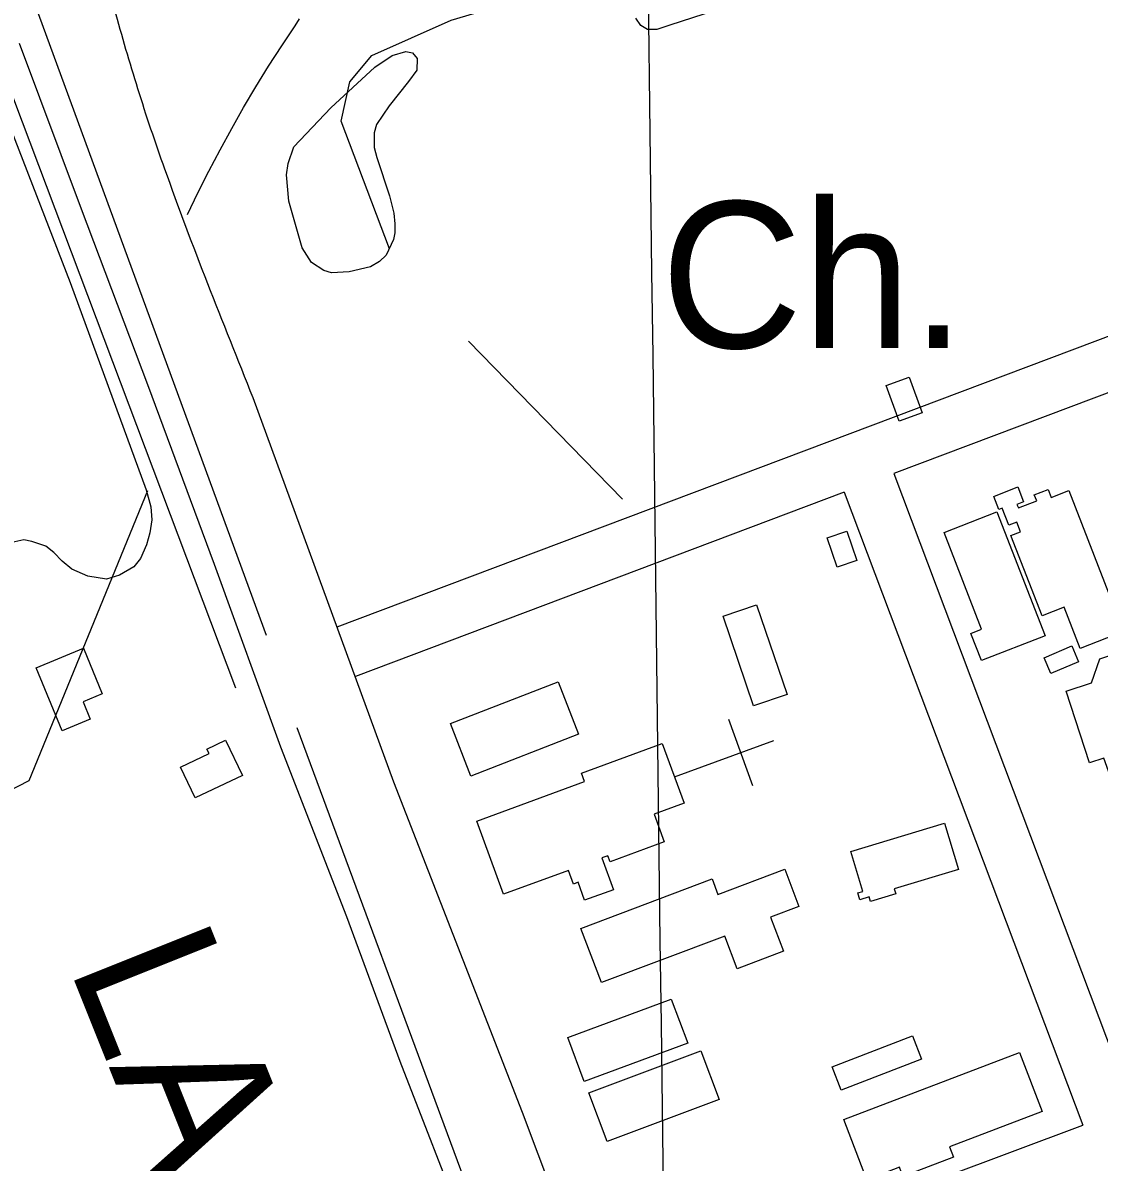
# Model space of a CAD drawing. Extents: x 3715084 to 3753216, y 488173 to 513963.
# Drawn here: x 3734627 to 3735237, y 510563 to 511209 of the extents above; entities that cross this region are included whole.
import ezdxf

# ---------------------------------------------------------------- set-up
doc = ezdxf.new("R2010")
doc.units = 0
for name, color, linetype in [('V-BLDG-OTLN', 7, 'Continuous'), ('V-DTCH-CNTR', 7, 'Continuous'), ('V-GRID-MAJR', 7, 'Continuous'), ('V-RAIL-IDEN', 7, 'Continuous'), ('V-RAIL-TRAK', 7, 'Continuous'), ('V-ROAD-CNTR', 7, 'Continuous'), ('V-SITE-OTLN', 7, 'Continuous'), ('V-SITE-OTLN-IDEN', 7, 'Continuous'), ('V-SITE-VEGE', 7, 'Continuous'), ('V-TOPO-SHOR', 7, 'Continuous')]:
    doc.layers.add(name, color=color, linetype=linetype)

msp = doc.modelspace()

# ---------------------------------------------------------------- linework, layer by layer
at = {"layer": 'V-BLDG-OTLN'}
for points in [[(3735129.1040000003, 511007.677), (3735136.378, 510987.507), (3735123.376, 510982.819), (3735116.105, 511002.992)], [(3735219.486, 510943.436), (3735250.554, 510863.465), (3735226.0300000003, 510853.938), (3735216.973, 510877.246), (3735204.3880000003, 510872.36), (3735186.71, 510917.86600000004), (3735192.188, 510919.996), (3735190.048, 510925.503), (3735185.557, 510923.759), (3735181.789, 510933.458), (3735179.8510000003, 510932.704), (3735176.964, 510940.134), (3735190.609, 510945.43700000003), (3735193.882, 510937.015), (3735190.169, 510935.57300000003), (3735190.949, 510933.566), (3735201.349, 510937.607), (3735200.006, 510941.07), (3735207.778, 510944.08900000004), (3735209.535, 510939.569)], [(3735178.8370000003, 510931.35500000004), (3735206.127, 510861.069), (3735170.092, 510847.081), (3735164.11, 510862.49100000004), (3735170.127, 510864.825), (3735148.824, 510919.704)], [(3735093.6780000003, 510920.35500000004), (3735099.328, 510903.778), (3735088.289, 510900.016), (3735082.6410000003, 510916.593)], [(3735040.798, 510821.32800000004), (3735023.5810000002, 510872.161), (3735042.633, 510878.614), (3735059.8510000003, 510827.781)], [(3735231.19, 510789.148), (3735218.005, 510829.805), (3735232.358, 510834.458), (3735237.187, 510848.128), (3735296.3740000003, 510867.506), (3735313.3540000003, 510818.545), (3735302.846, 510815.319), (3735310.645, 510790.983), (3735296.815, 510786.131), (3735287.642, 510811.30700000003), (3735266.627, 510803.977), (3735270.67, 510793.919), (3735281.0100000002, 510797.374), (3735286.042, 510784.288), (3735274.43, 510780.79600000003), (3735276.7090000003, 510775.885), (3735248.379, 510766.38800000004), (3735239.321, 510791.78500000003)], [(3734634.278, 510842.947), (3734661.1010000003, 510854.026), (3734671.759, 510828.22500000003), (3734660.9080000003, 510823.742), (3734664.97, 510813.90400000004), (3734649.001, 510807.30700000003)], [(3735205.5, 510848.63800000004), (3735221.2600000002, 510855.396), (3735225.11, 510846.42), (3735209.3510000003, 510839.659)], [(3734869.059, 510811.338), (3734930.1410000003, 510835.08400000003), (3734941.685, 510805.384), (3734880.606, 510781.642)], [(3734751.1780000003, 510781.916), (3734724.345, 510769.184), (3734716.073, 510786.61), (3734732.3200000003, 510794.319), (3734731.106, 510796.88300000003), (3734741.694, 510801.907)], [(3734884.036, 510756.113), (3734945.1070000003, 510778.484), (3734943.356, 510783.266), (3734989.129, 510800.031), (3735001.4930000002, 510766.278), (3734984.464, 510760.041), (3734990.227, 510744.30700000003), (3734959.546, 510733.071), (3734958.313, 510736.44200000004), (3734954.866, 510735.181), (3734961.4590000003, 510717.185), (3734945.1240000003, 510711.205), (3734941.392, 510721.39400000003), (3734938.765, 510720.431), (3734935.932, 510728.164), (3734899.201, 510714.713)], [(3735096.0530000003, 510738.775), (3735149.082, 510754.874), (3735157.012, 510728.756), (3735120.603, 510717.70300000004), (3735121.455, 510714.893), (3735107.186, 510710.56200000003), (3735106.4020000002, 510713.148), (3735101.159, 510711.555), (3735099.9960000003, 510715.391), (3735102.887, 510716.272)], [(3734943.049, 510695.29600000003), (3735017.39, 510723.341), (3735020.705, 510714.55700000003), (3735058.642, 510728.871), (3735066.6070000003, 510707.756), (3735050.543, 510701.69800000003), (3735057.864, 510682.289), (3735031.644, 510672.397), (3735024.648, 510690.94), (3734954.6550000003, 510664.53500000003)], [(3734935.6580000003, 510633.36600000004), (3734994.2430000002, 510655.202), (3735003.543, 510630.25800000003), (3734944.954, 510608.42600000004)], [(3735085.416, 510616.813), (3735131.017, 510634.35000000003), (3735136.073, 510621.197), (3735090.472, 510603.662)], [(3734947.524, 510602.139), (3735011.086, 510625.865), (3735021.383, 510598.27400000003), (3734957.823, 510574.55)], [(3735092.06, 510587.006), (3735191.5530000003, 510625.039), (3735204.356, 510591.548), (3735151.886, 510571.49), (3735154.128, 510565.621), (3735125.534, 510554.691), (3735123.554, 510559.876), (3735105.122, 510552.831)]]:
    msp.add_lwpolyline(points, close=True, dxfattribs=at)
at = {"layer": 'V-DTCH-CNTR'}
msp.add_lwpolyline([(3734720.004, 511099.878), (3734725.971, 511112.205), (3734732.148, 511124.43), (3734738.5300000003, 511136.55), (3734745.114, 511148.55700000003), (3734751.899, 511160.452), (3734758.8850000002, 511172.232), (3734766.0670000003, 511183.891), (3734773.446, 511195.43), (3734781.018, 511206.83900000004), (3734783.586, 511210.728)], dxfattribs=at)
at = {"layer": 'V-GRID-MAJR'}
msp.add_spline([(3735199.485, 493788.957), (3735123.717, 499845.93700000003), (3735047.9050000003, 505906.385), (3734972.094, 511966.84500000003), (3734972.051, 511970.3)], degree=3, dxfattribs=at)
at = {"layer": 'V-RAIL-TRAK'}
msp.add_lwpolyline([(3734624.696, 511196.909), (3734659.901, 511103.00200000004), (3734697.367, 511003.545), (3734735.275, 510901.775), (3734772.7090000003, 510798.167), (3734810.202, 510701.936), (3734840.432, 510620.061), (3734877.921, 510523.368), (3734914.48, 510425.76300000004), (3734950.602, 510331.389), (3734971.639, 510269.476), (3735011.5160000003, 510166.25), (3735045.349, 510073.74), (3735086.454, 509968.256), (3735123.011, 509870.19), (3735158.194, 509773.516), (3735192.971, 509683.764), (3735227.705, 509588.479), (3735266.5530000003, 509489.00800000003), (3735311.687, 509368.27400000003), (3735346.413, 509272.065)], dxfattribs=at)
at = {"layer": 'V-ROAD-CNTR'}
for points in [[(3735954.563051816, 511299.59337465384), (3734804.615351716, 510866.02124179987)], [(3735376.1132087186, 511049.43487497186), (3735120.361720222, 510953.007067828)], [(3734757.0934467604, 510996.1809814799), (3734836.8872871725, 510778.3244171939), (3734909.704141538, 510591.088791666), (3735037.5398858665, 510251.49147086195), (3735172.1446166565, 509893.3751870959), (3735368.1062247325, 509366.4802408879), (3735518.567923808, 508970.7060324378), (3735697.995564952, 508490.09299366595), (3735884.889191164, 507995.09998365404), (3736013.141934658, 507646.88968007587)], [(3735120.361720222, 510953.007067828), (3735255.5904497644, 510594.214785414)], [(3735092.2907763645, 510942.423088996), (3734815.1993305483, 510837.94929794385)], [(3735092.289776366, 510942.42408899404), (3735227.49250596, 510583.7018064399)], [(3734951.40305814, 510480.40201303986), (3735227.49250596, 510583.700806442)]]:
    msp.add_lwpolyline(points, dxfattribs=at)
msp.add_spline([(3734370.3712202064, 511966.08404166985), (3734376.653207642, 511953.52106679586), (3734388.1971845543, 511930.8921120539), (3734403.377154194, 511901.8581701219), (3734416.266128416, 511880.2142134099), (3734432.995094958, 511850.85427213), (3734445.528069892, 511833.1323075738), (3734468.2710244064, 511804.29936523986), (3734483.0339948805, 511783.87840608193), (3734494.5999717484, 511761.76945029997), (3734503.4319540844, 511748.89247605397), (3734512.552935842, 511730.5335127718), (3734522.4529160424, 511706.7305603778), (3734532.19889655, 511690.11059361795), (3734541.879877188, 511666.5186408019), (3734551.7908573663, 511637.4446989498), (3734559.287842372, 511616.291741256), (3734579.972801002, 511557.33085917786), (3734593.4657740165, 511500.758972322), (3734606.026748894, 511459.07205569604), (3734617.1737266, 511427.083119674), (3734629.2367024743, 511385.939201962), (3734642.002676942, 511342.942287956), (3734652.0726568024, 511303.9663659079), (3734660.199640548, 511274.449424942), (3734668.9896229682, 511248.2904772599), (3734678.5666038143, 511216.10754162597), (3734691.7755773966, 511171.26863130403), (3734707.041546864, 511125.8207221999), (3734757.0934467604, 510996.1809814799)], degree=3, dxfattribs=at)
at = {"layer": 'V-SITE-OTLN'}
for p, q in [((3735040.422080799, 510776.09921283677), (3735026.7795744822, 510813.7008840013)), ((3734995.99965314, 510781.257484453), (3735052.4021022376, 510801.7207472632))]:
    msp.add_line(p, q, dxfattribs=at)
at = {"layer": 'V-SITE-VEGE'}
for points in [[(3735235.862, 511285.661), (3734993.45, 511207.155), (3734986.115, 511204.668), (3734980.7060000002, 511204.713), (3734976.907, 511206.97000000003), (3734974.078, 511211.13)], [(3734588.399, 511229.39400000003), (3734653.605, 511061.294), (3734696.71, 510943.874), (3734699.202, 510934.20300000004), (3734699.786, 510926.802), (3734698.762, 510919.413), (3734696.775, 510912.673), (3734693.4960000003, 510904.982), (3734689.599, 510900.19), (3734681.52, 510895.431), (3734674.1040000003, 510893.239), (3734663.503, 510894.935), (3734654.531, 510898.869), (3734649.1, 510903.416), (3734644.316, 510908.278), (3734639.843, 510911.851), (3734631.823, 510914.49100000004), (3734627.327, 510915.493), (3734620.563, 510913.94)]]:
    msp.add_lwpolyline(points, dxfattribs=at)
msp.add_lwpolyline([(3734823.731, 511070.156), (3734811.619, 511067.393), (3734801.754, 511066.838), (3734797.309, 511068.147), (3734790.348, 511072.656), (3734785.007, 511080.971), (3734777.589, 511107.435), (3734776.1210000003, 511122.398), (3734777.128, 511128.753), (3734780.3850000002, 511138.27), (3734801.244, 511160.368), (3734826.244, 511183.38800000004), (3734836.16, 511189.98600000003), (3734843.811, 511192.151), (3734847.625, 511191.483), (3734850.144, 511188.282), (3734850.088, 511181.602), (3734845.267, 511175.28), (3734834.335, 511161.37200000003), (3734827.251, 511150.931), (3734825.94, 511146.17100000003), (3734825.873, 511137.89900000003), (3734827.417, 511132.161), (3734834.556, 511110.471), (3734837.02, 511100.58900000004), (3734837.608, 511094.539), (3734837.5670000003, 511089.45), (3734836.899, 511085.639), (3734832.691, 511076.765), (3734828.844, 511073.297)], close=True, dxfattribs=at)
at = {"layer": 'V-TOPO-SHOR'}
for p, q in [((3734764.8434487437, 510861.284173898), (3734583.021699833, 511356.9352428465)), ((3734747.408486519, 510831.395667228), (3734568.077446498, 511307.12106506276)), ((3734879.416057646, 511028.1616694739), (3734966.590868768, 510938.4961494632)), ((3734974.062995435, 510290.9118382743), (3734782.278410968, 510808.97928722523))]:
    msp.add_line(p, q, dxfattribs=at)
for points in [[(3734834.583297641, 511080.4665561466), (3734807.18549986, 511152.6971139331), (3734812.166917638, 511175.1134939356), (3734824.6204620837, 511190.05774727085), (3734869.4532220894, 511209.98341838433), (3735230.606011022, 511317.0839006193), (3735738.710624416, 511469.0171428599)], [(3734465.958382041, 510699.3880961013), (3734533.207522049, 510729.27660277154), (3734630.3451687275, 510779.09078055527), (3734697.594308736, 510943.4775672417)]]:
    msp.add_lwpolyline(points, dxfattribs=at)

# ---------------------------------------------------------------- texts
at = {"layer": 'V-RAIL-IDEN'}
msp.add_text('LA.', height=82.99999800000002, rotation=291.8015464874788, dxfattribs=at).set_placement((3734652.4875950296, 510674.1465134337))
at = {"layer": 'V-SITE-OTLN-IDEN'}
msp.add_text('Ch.', height=82.999998, dxfattribs=at).set_placement((3734988.352415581, 511024.1973092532))

doc.saveas('drawing.dxf')
